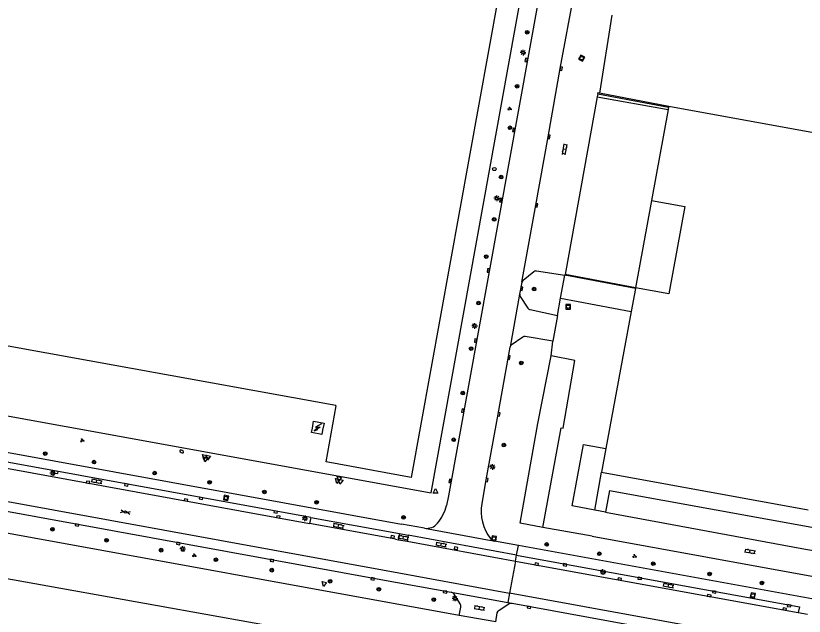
# Model space of a CAD drawing. Extents: x 130998 to 133001, y 398999 to 403002.
# Drawn here: x 132332.6 to 132503.7, y 399548.6 to 399678.9 of the extents above; entities that cross this region are included whole.
import ezdxf

# ---------------------------------------------------------------- set-up
doc = ezdxf.new("R2010")
doc.units = 0
for name, color, linetype in [('gg-afsc-hekwerk', 7, 'Continuous'), ('gg-afsc-muur', 7, 'Continuous'), ('gg-bbg-hoofdgebouw', 7, 'Continuous'), ('gg-bbg-lage trafo', 7, 'Continuous'), ('gg-bbg-onder overbouw', 7, 'Continuous'), ('gg-bbg-pand overbouw', 7, 'Continuous'), ('gg-knt-verharding', 7, 'Continuous'), ('gg-knt-verharding nz', 7, 'Continuous'), ('gt-grn-weggrens', 7, 'Continuous'), ('gt-symb-boom', 7, 'Continuous'), ('gt-symb-brandkraan', 7, 'Continuous'), ('gt-symb-gesloten verharding', 7, 'Continuous'), ('gt-symb-groenvak', 7, 'Continuous'), ('gt-symb-klinker verharding', 7, 'Continuous'), ('gt-symb-kolk', 7, 'Continuous'), ('gt-symb-lichtmast', 7, 'Continuous'), ('gt-symb-rioolschacht', 7, 'Continuous'), ('gt-symb-trafo symbool', 7, 'Continuous'), ('gt-symb-waterafsluiter', 7, 'Continuous')]:
    doc.layers.add(name, color=color, linetype=linetype)

# ---------------------------------------------------------------- blocks, each defined once
blk = doc.blocks.new('gt0-KOLK')
at = {"layer": 'gt-symb-kolk'}
blk.add_lwpolyline([(0, 0), (0.37, 0), (0.37, 0.4), (-0.38, 0.4), (-0.38, 0), (0, 0)], dxfattribs=at)
blk = doc.blocks.new('gt0-KL1')
at = {"layer": 'gt-symb-klinker verharding'}
for p, q in [((-1.15, 0.3), (1.15, 0.3)), ((-1, -0.3), (-1, 0.3)), ((-0.5, 0.3), (-0.5, 0.45)), ((0, -0.3), (0, 0.3)), ((0.5, 0.3), (0.5, 0.45)), ((1, -0.3), (1, 0.3)), ((-1.15, -0.3), (1.15, -0.3)), ((-0.5, -0.45), (-0.5, -0.3)), ((0.5, -0.45), (0.5, -0.3))]:
    blk.add_line(p, q, dxfattribs=at)
blk = doc.blocks.new('gt0-RS')
at = {"layer": 'gt-symb-rioolschacht'}
blk.add_lwpolyline([(-0.5, -0.5), (0.5, -0.5), (0.5, 0.5), (-0.5, 0.5)], close=True, dxfattribs=at)
blk.add_circle((0, 0), 0.375, dxfattribs=at)
blk = doc.blocks.new('gt0-BOOM')
at = {"layer": 'gt-symb-boom'}
for radius in [0.4, 0.2]:
    blk.add_circle((0, 0), radius, dxfattribs=at)
blk = doc.blocks.new('gt0-GRVAK')
at = {"layer": 'gt-symb-groenvak'}
for p, q in [((-0.11, 0.19), (-0.23, 0.24)), ((-0.18, 0.15), (0.09, 0.15)), ((-0.09, 0.21), (-0.16, 0.32)), ((-0.05, 0.21), (-0.05, 0.39)), ((0, 0.21), (0.06, 0.32)), ((0.01, 0.19), (0.13, 0.24)), ((0.26, -0.05), (0.2, 0.06)), ((0.3, -0.05), (0.3, 0.13)), ((0.35, -0.05), (0.41, 0.06)), ((-0.24, -0.23), (-0.36, -0.18)), ((-0.32, -0.26), (-0.05, -0.26)), ((-0.23, -0.21), (-0.29, -0.09)), ((-0.18, -0.2), (-0.18, -0.02)), ((-0.14, -0.21), (-0.07, -0.09)), ((-0.12, -0.23), (0, -0.18)), ((0.24, -0.07), (0.12, -0.02)), ((0.17, -0.11), (0.44, -0.11)), ((0.37, -0.07), (0.49, -0.02))]:
    blk.add_line(p, q, dxfattribs=at)
blk = doc.blocks.new('gt0-LMAST')
at = {"layer": 'gt-symb-lichtmast'}
for p, q in [((-0.18, 0.17), (-0.45, 0.44)), ((-0.01, 0.25), (-0.01, 0.62)), ((0.17, 0.17), (0.44, 0.44)), ((-0.26, 0), (-0.63, 0)), ((-0.18, -0.18), (-0.45, -0.45)), ((-0.01, -0.25), (-0.01, -0.63)), ((0.44, -0.45), (0.17, -0.18)), ((0.24, 0), (0.62, 0))]:
    blk.add_line(p, q, dxfattribs=at)
blk.add_circle((-0.01, 0), 0.25, dxfattribs=at)
blk = doc.blocks.new('gt0-BR')
at = {"layer": 'gt-symb-brandkraan'}
for centre, radius, start, end in [((-0.24, 0), 0.206, 107.5669, 252.4331), ((0.6, -2.66), 3, 106.892, 107.5669), ((0, -0.69), 0.938, 73.108, 106.892), ((-0.6, -2.66), 3, 72.4331, 73.108), ((0.24, 0), 0.206, 287.567, 72.4331), ((0.6, 2.66), 3, 252.4331, 253.108), ((0, 0.69), 0.938, 253.108, 286.8921), ((-0.6, 2.66), 3, 286.8921, 287.567)]:
    blk.add_arc(centre, radius, start, end, dxfattribs=at)
blk = doc.blocks.new('gt0-HSP')
at = {"layer": 'gt-symb-trafo symbool'}
for points in [[(0.77, 0.75), (-0.53, 0), (0.47, 0), (-0.83, -0.75)], [(-0.22, -0.24), (-0.83, -0.75), (-0.08, -0.48)]]:
    blk.add_lwpolyline(points, dxfattribs=at)
blk = doc.blocks.new('gt0-GESVH1')
at = {"layer": 'gt-symb-gesloten verharding'}
for p, q in [((-0.99, -0.26), (0.01, 0.24)), ((0.01, -0.26), (-0.99, 0.24)), ((0.01, 0.24), (1.01, -0.26)), ((1.01, 0.24), (0.01, -0.26))]:
    blk.add_line(p, q, dxfattribs=at)
blk = doc.blocks.new('gt0-WAFSL')
at = {"layer": 'gt-symb-waterafsluiter'}
for p, q in [((-0.5, -0.33), (0, 0.67)), ((0, 0.67), (0.5, -0.33)), ((0.5, -0.33), (-0.5, -0.33))]:
    blk.add_line(p, q, dxfattribs=at)

msp = doc.modelspace()

# ---------------------------------------------------------------- linework, layer by layer
at = {"layer": 'gg-afsc-hekwerk'}
for p, q in [((132461.97, 399679.03), (132459.28, 399662.07)), ((132428.83, 399548.73), (132321.35, 399568.29)), ((132436.75, 399547.37), (132428.83, 399548.73))]:
    msp.add_line(p, q, dxfattribs=at)
msp.add_lwpolyline([(132185.48, 399625.08), (132185.44, 399624.83), (132185.09, 399623.63), (132184.56, 399621.17), (132184.17, 399618.67), (132422.74, 399575.36), (132476.16, 399870.45)], dxfattribs=at)
at = {"layer": 'gg-afsc-muur'}
for p, q in [((132458.9, 399661.94), (132474.28, 399659.05)), ((132474.31, 399659.23), (132459.28, 399662.07)), ((132451.8, 399622.76), (132451.76, 399622.57)), ((132467.08, 399619.69), (132451.76, 399622.57)), ((132467.11, 399619.87), (132451.8, 399622.76))]:
    msp.add_line(p, q, dxfattribs=at)
msp.add_lwpolyline([(132459.28, 399662.07), (132458.91, 399662.14), (132458.88, 399661.94), (132458.9, 399661.94)], dxfattribs=at)
at = {"layer": 'gg-bbg-hoofdgebouw'}
for p, q in [((132474.18, 399658.52), (132470.58, 399638.82)), ((132474.28, 399659.05), (132474.18, 399658.52)), ((132474.31, 399659.23), (132474.28, 399659.05)), ((132467.08, 399619.69), (132466.16, 399614.73)), ((132467.11, 399619.87), (132467.08, 399619.69)), ((132466.16, 399614.73), (132460.68, 399584.93)), ((132460.68, 399584.93), (132459.74, 399579.83)), ((132459.74, 399579.83), (132504.62, 399571.67))]:
    msp.add_line(p, q, dxfattribs=at)
for points in [[(132454.05, 399775.54), (132418.41, 399578.69), (132399.92, 399582.07), (132402.13, 399594.22), (132402.06, 399594.24), (132402.06, 399594.26), (132250.49, 399621.7), (132250.45, 399621.52), (132249.94, 399621.63), (132249.86, 399621.77), (132237.31, 399623.98), (132240.58, 399641.99), (132258.31, 399638.73), (132288.47, 399805.5)], [(132578.49, 399558.81), (132592.89, 399637.61), (132474.31, 399659.23)], [(132405.32, 399543.29), (132321.27, 399558.35), (132310.54, 399498.95)]]:
    msp.add_lwpolyline(points, dxfattribs=at)
at = {"layer": 'gg-bbg-lage trafo'}
msp.add_lwpolyline([(132396.73, 399588.4), (132396.99, 399589.39), (132397.19, 399590.9), (132399.51, 399590.46), (132399.14, 399588.96), (132399.04, 399587.98), (132396.73, 399588.4)], dxfattribs=at)
at = {"layer": 'gg-bbg-onder overbouw'}
msp.add_line((132470.58, 399638.82), (132477.8, 399637.5), dxfattribs=at)
msp.add_lwpolyline([(132477.8, 399637.5), (132474.37, 399618.5), (132467.11, 399619.87)], dxfattribs=at)
at = {"layer": 'gg-bbg-pand overbouw'}
msp.add_line((132470.58, 399638.82), (132467.11, 399619.87), dxfattribs=at)
at = {"layer": 'gg-knt-verharding'}
for p, q in [((132448.13, 399694.07), (132426.47, 399574.67)), ((132458.9, 399661.94), (132458.78, 399661.31)), ((132458.78, 399661.31), (132474.18, 399658.52)), ((132445.63, 399623.49), (132451.76, 399622.57)), ((132450.84, 399617.58), (132451.76, 399622.57)), ((132442.46, 399621.1), (132441.95, 399618.48)), ((132442.07, 399617.94), (132443.72, 399615.44)), ((132450.15, 399613.85), (132450.84, 399617.58)), ((132450.84, 399617.58), (132466.16, 399614.73)), ((132444.21, 399615.11), (132450.15, 399613.85)), ((132450.15, 399613.85), (132449.17, 399608.23)), ((132442.61, 399609.16), (132440.14, 399607.41)), ((132449.17, 399608.23), (132443.16, 399609.27)), ((132448.76, 399605.05), (132449.17, 399608.23)), ((132270.43, 399595.06), (132416.27, 399568.57)), ((132321.19, 399582.36), (132396.36, 399568.67)), ((132458.28, 399571.59), (132459.74, 399579.83)), ((132426.47, 399574.67), (132426.1, 399572.62)), ((132461.47, 399575.83), (132460.59, 399571.13)), ((132461.47, 399575.83), (132526.06, 399564.12)), ((132325.86, 399572.2), (132411.83, 399556.55)), ((132460.59, 399571.13), (132458.28, 399571.59)), ((132396.64, 399569.98), (132396.36, 399568.67)), ((132396.64, 399569.98), (132415.86, 399566.49)), ((132413.47, 399565.55), (132396.36, 399568.67)), ((132421.3, 399567.65), (132416.27, 399568.57)), ((132421.3, 399567.65), (132435.77, 399564.99)), ((132457.72, 399565.92), (132447.02, 399567.84)), ((132415.86, 399566.49), (132415.63, 399565.16)), ((132415.86, 399566.49), (132417.77, 399566.16)), ((132417.77, 399566.16), (132417.54, 399564.81)), ((132441.3, 399561.83), (132417.77, 399566.16)), ((132457.72, 399565.92), (132524.37, 399553.82)), ((132414.97, 399565.28), (132413.47, 399565.55)), ((132414.97, 399565.28), (132415.63, 399565.16)), ((132415.63, 399565.16), (132417.54, 399564.81)), ((132417.54, 399564.81), (132441.04, 399560.51)), ((132441.68, 399563.91), (132436.46, 399564.86)), ((132523.48, 399549.02), (132441.68, 399563.91)), ((132503.18, 399563.26), (132525.26, 399559.23)), ((132441.04, 399560.51), (132441.3, 399561.83)), ((132441.04, 399560.51), (132442.97, 399560.16)), ((132442.97, 399560.16), (132502.45, 399549.36)), ((132411.83, 399556.55), (132427.05, 399553.79)), ((132427.05, 399553.79), (132439.4, 399551.54)), ((132439.4, 399551.54), (132440.35, 399551.37)), ((132440.35, 399551.37), (132478.4, 399544.44)), ((132502.45, 399549.36), (132504.42, 399549))]:
    msp.add_line(p, q, dxfattribs=at)
for points in [[(132445.01, 399623.34), (132442.7, 399621.4), (132442.56, 399621.27), (132442.46, 399621.1)], [(132439.85, 399606.94), (132437.21, 399592.43), (132434.63, 399578.17), (132433.75, 399573.03)], [(132447.02, 399567.84), (132450.96, 399589.48), (132451.4, 399589.37), (132453.95, 399604.09), (132448.76, 399605.05)], [(132396.64, 399569.98), (132321.46, 399583.68), (132321.19, 399582.36)], [(132441.3, 399561.83), (132502.68, 399550.62), (132502.45, 399549.36)], [(132428.83, 399548.73), (132429.18, 399550.5), (132429.19, 399550.89), (132429.03, 399551.24), (132427.71, 399553.36), (132427.42, 399553.64), (132427.05, 399553.79)], [(132436.75, 399547.37), (132437.1, 399549.26), (132437.26, 399549.62), (132437.54, 399549.89), (132439.6, 399551.24), (132439.98, 399551.39), (132440.35, 399551.37)]]:
    msp.add_lwpolyline(points, dxfattribs=at)
for centre, radius, start, end in [((132445.47, 399622.74), 0.756, 78.1363, 127.9742), ((132442.74, 399618.37), 0.791, 171.5837, 212.8498), ((132444.42, 399615.94), 0.858, 215.9128, 256.1691), ((132443.02, 399608.52), 0.762, 79.429, 123.2699), ((132440.54, 399606.84), 0.69, 124.997, 166.8486), ((132415.59, 399575.51), 10.9, 321.5261, 344.6033), ((132443.48, 399571.37), 9.87, 170.3552, 217.2181), ((132421.75, 399570.71), 3.09, 261.7291, 320.2887), ((132436.72, 399566.18), 1.35, 215.3155, 258.8627)]:
    msp.add_arc(centre, radius, start, end, dxfattribs=at)
at = {"layer": 'gg-knt-verharding nz'}
for p, q in [((132441.95, 399618.48), (132439.86, 399607)), ((132439.86, 399607), (132439.85, 399606.94)), ((132460.59, 399571.13), (132503.18, 399563.26)), ((132436.46, 399564.86), (132435.77, 399564.99)), ((132412.21, 399558.61), (132439.77, 399553.58)), ((132550.06, 399533.52), (132439.77, 399553.58))]:
    msp.add_line(p, q, dxfattribs=at)
for points in [[(132442.46, 399621.1), (132445.45, 399637.77), (132448.14, 399652.64), (132450.76, 399667.45), (132453.85, 399684.15), (132455.25, 399683.9)], [(132447.02, 399567.84), (132442.07, 399568.73), (132445.92, 399590.4), (132448.76, 399605.05)], [(132186.95, 399599.64), (132329.25, 399573.74), (132412.21, 399558.61)], [(132458.28, 399571.59), (132453.36, 399572.54), (132455.8, 399585.83), (132460.68, 399584.93)]]:
    msp.add_lwpolyline(points, dxfattribs=at)
at = {"layer": 'gt-grn-weggrens'}
for p, q in [((132458.78, 399661.31), (132451.8, 399622.76)), ((132441.3, 399561.83), (132441.68, 399563.91)), ((132441.04, 399560.51), (132439.77, 399553.58)), ((132439.77, 399553.58), (132439.4, 399551.54))]:
    msp.add_line(p, q, dxfattribs=at)

# ---------------------------------------------------------------- block references
at = {"layer": 'gt-symb-boom'}
for p in [(132443.6, 399675.31), (132441.4, 399663.59), (132436.42, 399634.67), (132434.69, 399626.62), (132445.09, 399619.55), (132433.02, 399616.52), (132431.41, 399606.66), (132442.31, 399603.52), (132429.6, 399597), (132427.63, 399586.86), (132438.52, 399585.7), (132338.97, 399583.86), (132349.55, 399582.01), (132362.71, 399579.61), (132374.63, 399577.62), (132386.55, 399575.52), (132397.87, 399573.28), (132416.74, 399570.01), (132340.51, 399567.43), (132352.28, 399565.04), (132447.82, 399564.15), (132364.1, 399562.89), (132459.25, 399562.11), (132376.02, 399560.8), (132388.14, 399558.55), (132470.96, 399559.96), (132483.18, 399557.72), (132400.8, 399556.16), (132494.55, 399555.77), (132411.38, 399554.41), (132423.3, 399552.17)]:
    msp.add_blockref('gt0-BOOM', p, dxfattribs=at)
at = {"layer": 'gt-symb-boom', "rotation": -90.00000000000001}
for p in [(132439.85, 399654.58), (132437.93, 399643.86)]:
    msp.add_blockref('gt0-BOOM', p, dxfattribs=at)
at = {"layer": 'gt-symb-brandkraan'}
msp.add_blockref('gt0-BR', (132436.45, 399645.61), dxfattribs=at)
at = {"layer": 'gt-symb-brandkraan', "rotation": 152.4096304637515}
msp.add_blockref('gt0-BR', (132368.57, 399584.33), dxfattribs=at)
at = {"layer": 'gt-symb-gesloten verharding', "rotation": -10.30997039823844}
msp.add_blockref('gt0-GESVH1', (132356.35, 399571.17), dxfattribs=at)
at = {"layer": 'gt-symb-groenvak'}
for p, rotation in [((132439.78, 399658.74), -10.01793447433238), ((132371.32, 399561.76), -10.309970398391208), ((132466.89, 399561.6), -10.309970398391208)]:
    msp.add_blockref('gt0-GRVAK', p, dxfattribs=dict(at, rotation=rotation))
msp.add_blockref('gt0-GRVAK', (132346.96, 399586.73), dxfattribs=at)
at = {"layer": 'gt-symb-klinker verharding'}
for p, rotation in [((132451.73, 399649.89), 79.69002960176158), ((132350.14, 399577.87), -10.366322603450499), ((132402.64, 399568.2), -11.130111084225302), ((132416.71, 399565.63), -11.13011108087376), ((132424.93, 399564.13), -10.30997039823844), ((132491.97, 399562.64), -10.30997039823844), ((132474.25, 399555.25), -10.950434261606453), ((132433.23, 399550.35), -10.309970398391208)]:
    msp.add_blockref('gt0-KL1', p, dxfattribs=dict(at, rotation=rotation))
at = {"layer": 'gt-symb-kolk'}
for p, rotation in [((132443.56, 399669.26), 79.69002960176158), ((132450.76, 399667.45), -100.01686149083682), ((132440.84, 399654.05), 79.85920685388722), ((132448.14, 399652.64), -100.27958378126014), ((132438.04, 399638.84), 79.5773454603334), ((132445.45, 399637.77), -100.13233239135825), ((132435.33, 399623.56), 79.92566726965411), ((132442.2, 399619.67), -101.48718103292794), ((132432.58, 399608.32), 79.74640197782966), ((132439.45, 399604.74), -100.32072607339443), ((132429.8, 399593.15), 79.63367739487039), ((132437.23, 399592.39), -100.48938981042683), ((132341.36, 399580.03), 169.63367739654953), ((132348.21, 399577.44), -10.25359802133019), ((132427.04, 399577.86), 79.74640197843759), ((132434.63, 399578.17), -99.68121999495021), ((132356.58, 399577.28), 169.69002960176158), ((132372.81, 399574.33), 169.69002960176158), ((132369.46, 399573.58), -10.366322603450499), ((132389.03, 399571.38), 169.69002960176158), ((132389.55, 399569.91), -9.55652761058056), ((132345.88, 399568.55), 169.69002960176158), ((132414.37, 399565.58), -11.590736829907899), ((132367.9, 399564.52), 169.16208955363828), ((132428.12, 399563.12), -11.534620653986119), ((132388.23, 399560.85), 169.92566727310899), ((132445.61, 399559.65), -10.54573436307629), ((132451.84, 399559.91), 169.69002960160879), ((132410.09, 399556.85), 169.74640198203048), ((132463.61, 399556.43), -10.017934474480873), ((132468.07, 399556.95), 169.69002959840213), ((132425.8, 399554.02), 170.27403432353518), ((132484.26, 399554.01), 169.69002960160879), ((132483.07, 399552.82), -10.30997039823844), ((132444.04, 399550.69), 169.63367739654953), ((132499.43, 399549.92), -10.074332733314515), ((132500.49, 399551.02), 170.27403432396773)]:
    msp.add_blockref('gt0-KOLK', p, dxfattribs=dict(at, rotation=rotation))
at = {"layer": 'gt-symb-lichtmast'}
for p in [(132442.7, 399670.91), (132437, 399639.28), (132432.17, 399611.57), (132436.04, 399580.96), (132340.62, 399579.64), (132368.82, 399563.16), (132460.05, 399558.14), (132427.91, 399552.43)]:
    msp.add_blockref('gt0-LMAST', p, dxfattribs=at)
at = {"layer": 'gt-symb-lichtmast', "rotation": 169.69002960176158}
msp.add_blockref('gt0-LMAST', (132395.34, 399569.82), dxfattribs=at)
at = {"layer": 'gt-symb-rioolschacht'}
for p, rotation in [((132455.42, 399669.69), -117.64114231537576), ((132378.21, 399574.22), 169.85920685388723), ((132436.36, 399565.43), -10.30997039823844), ((132492.58, 399553.06), 168.5215179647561)]:
    msp.add_blockref('gt0-RS', p, dxfattribs=dict(at, rotation=rotation))
msp.add_blockref('gt0-RS', (132452.48, 399615.73), dxfattribs=at)
at = {"layer": 'gt-symb-trafo symbool'}
msp.add_blockref('gt0-HSP', (132398.19, 399589.57), dxfattribs=at)
at = {"layer": 'gt-symb-waterafsluiter'}
for p, rotation in [((132373.51, 399583.22), 169.69002960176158), ((132373.76, 399582.76), 169.69002960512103), ((132374.3, 399583.07), 169.69002960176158), ((132402.37, 399578), 169.57734546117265), ((132402.76, 399578.44), 169.57734546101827), ((132403.06, 399577.87), 169.57734546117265), ((132399.49, 399555.65), 169.57734546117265)]:
    msp.add_blockref('gt0-WAFSL', p, dxfattribs=dict(at, rotation=rotation))
msp.add_blockref('gt0-WAFSL', (132423.66, 399575.6), dxfattribs=at)

doc.saveas('drawing.dxf')
